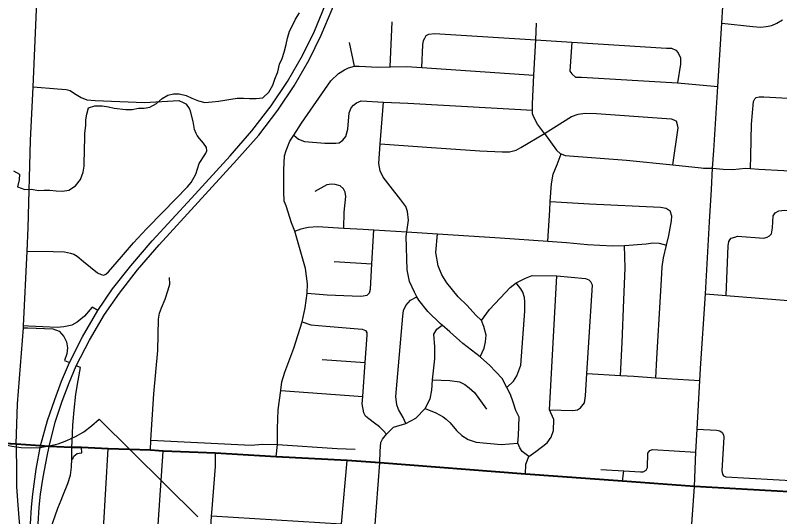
# Model space of a CAD drawing. Extents: x 114604 to 551442, y 316898 to 567001.
# Drawn here: x 206347 to 213125, y 422538 to 426984 of the extents above; entities that cross this region are included whole.
import ezdxf

# ---------------------------------------------------------------- set-up
doc = ezdxf.new("R2010")
doc.units = 0
for name, color, linetype in [('GE_P_Alignment_100_Cardinal_Points', 7, 'Continuous'), ('GE_P_Alignment_500_Bearings', 7, 'Continuous'), ('GE_P_Alignment_500_Cardinal_Points', 7, 'Continuous'), ('GE_P_Alignment_500_Distances', 7, 'Continuous'), ('GE_P_Alignment_500_Stations', 7, 'Continuous'), ('PM_P_Cells', 7, 'Continuous')]:
    doc.layers.add(name, color=color, linetype=linetype)

msp = doc.modelspace()

# ---------------------------------------------------------------- linework, layer by layer
at = {"layer": 'GE_P_Alignment_100_Cardinal_Points'}
for p, q in [((209671.2, 426528.1), (209689.9, 426927.3)), ((209354.7, 426533.1), (209309.7, 426741.4)), ((209175.1, 424802), (209509.6, 424778.8)), ((209068.3, 423931.4), (209450.2, 423904.8)), ((208702, 423656.1), (209427.5, 423602.2)), ((211537.6, 422956.8), (211743.7, 422944.4)), ((208087.6, 422544.5), (209240.7, 422473.8))]:
    msp.add_line(p, q, dxfattribs=at)
for points in [[(206462, 425099.3), (206483.4, 425874.8), (206504.9, 426349), (206542.4, 427173.5), (206545.4, 427240.7), (206559.6, 427910.7), (206654.6, 430070.6), (206655.4, 430088.7), (206649, 431560), (206665.8, 432796.5)], [(212420.1, 423795.5), (212423.8, 423852), (212465.9, 424512.9), (212503, 425151.2), (212520.9, 425439.6), (212529.9, 425629.7), (212541.8, 425786.1), (212575.9, 426353.2), (212611.8, 426914.3), (212655.9, 427655.9), (212688.4, 428206.6), (212723.4, 428768.5), (212747.1, 429210.5), (212813.5, 430349.1), (212821.7, 430541), (212867.2, 431445.9), (212909.5, 432208.4), (212922.6, 432466.4)], [(211039.1, 425936.2), (210976.6, 426019.6), (210944.3, 426079.6), (210934.2, 426109.6), (210933.3, 426142.1), (210931.8, 426199.8), (210945, 426453.8), (210961.3, 426766), (210969, 426913.8)], [(212611.8, 426914.3), (212885.6, 426883.5), (212953.9, 426879.1), (213006, 426884.8), (213054.3, 426894.6), (213100.6, 426914.3), (213148.9, 426944.1)], [(209950.6, 426521.8), (209961.4, 426721.7), (209967.2, 426759.8), (209977.2, 426781.9), (209991.1, 426804), (210013.1, 426816.1), (210063.2, 426822.3), (210961.3, 426766), (211281.4, 426745.9), (212120.7, 426693.3), (212164.8, 426691.4), (212203, 426675.5), (212225.1, 426649.5), (212245.3, 426607.5), (212245.6, 426549.4), (212219.9, 426385.1)], [(211281.4, 426745.9), (211263.4, 426489.7), (211281.6, 426463.7), (211315.8, 426435.8), (211367.9, 426436), (212219.9, 426385.1), (212575.9, 426353.2)], [(208660.2, 423069.6), (208671.7, 423178.3), (208671.7, 423318.4), (208677.1, 423486.8), (208702, 423656.1), (208702.5, 423659.4), (208710.2, 423733.6), (208735.9, 423819.9), (208817.2, 424032.8), (208890.3, 424264.9), (208916.1, 424390), (208934.3, 424518.6), (208937.3, 424602.7), (208920.7, 424739), (208827.2, 425069.5), (208794.8, 425143.6), (208748.1, 425293.8), (208731.9, 425335.8), (208727.5, 425422.1), (208726.8, 425614.6), (208734.3, 425738.9), (208750.2, 425785), (208781.9, 425867.4), (208815.8, 425920.2), (208883.6, 426026.1), (209144.7, 426402), (209212.6, 426468.4), (209266.6, 426500.7), (209302.6, 426516.9), (209354.7, 426533.1)], [(209354.7, 426533.1), (209394.8, 426531.3), (209563.2, 426523.8), (209671.2, 426528.1), (209675.5, 426528.2), (209819.8, 426530.7), (209950.6, 426521.8), (210945, 426453.8)], [(206504.9, 426349), (206721.1, 426333.2), (206799.3, 426325.5), (206833.4, 426315.6), (206873.6, 426291.7), (206931.9, 426253.8), (206980.1, 426233.9), (207054.3, 426228.1), (207493.5, 426209.7), (207796.1, 426228.8), (207836.3, 426210.9), (207864.4, 426194.9)], [(208815.8, 425920.2), (208858, 425885.7), (208910.2, 425865.8), (209092.8, 425848.5), (209189, 425848.8), (209219.1, 425852.9), (209251, 425875.1), (209276.9, 425909.3), (209294.7, 425975.5), (209308.2, 426119.9), (209326.1, 426164.1), (209346, 426188.2), (209374, 426208.3), (209414.1, 426224.5), (209610.8, 426214.8), (209829.1, 426204), (210621.2, 426160.7), (210933.3, 426142.1)], [(210871, 422914.4), (210874.5, 423003.5), (210901.9, 423070.5), (210840.3, 423116), (210820.5, 423149.3), (210802.5, 423190.1), (210808.6, 423257.8), (210815.8, 423419.4), (210784.2, 423478.3), (210761.8, 423554.4), (210737.5, 423622.5), (210707.2, 423678.6), (210705.2, 423682.5), (210664.8, 423762.6), (210552, 423882.5), (210475.6, 423950.5), (210469.2, 423955.3), (210314.7, 424072.2), (210200, 424176.1), (210131.1, 424236.2), (210117.5, 424247.9), (210004.8, 424357.8), (209924.3, 424457.8), (209908.6, 424487.2), (209885.9, 424529.9), (209841.4, 424621.9), (209820.9, 424728.2), (209813.8, 425022.9), (209819.2, 425063.5), (209833.2, 425167.3), (209824.9, 425243.5), (209808.7, 425289.5), (209766.4, 425347.5), (209669.7, 425469.5), (209609.2, 425549.5), (209582.9, 425603.6), (209570.6, 425669.7), (209583.5, 425844.6), (209610.8, 426214.8)], [(212864.8, 425624.2), (212869.9, 425736.8), (212876.1, 426017.8), (212893.6, 426218.3), (212905.9, 426242.3), (212916, 426254.3)], [(212916, 426254.3), (212942.1, 426262.1), (212984.3, 426259.7), (213196, 426248.1)], [(207131.3, 424680.8), (207148.9, 424688.4), (207173.5, 424709.9), (207290, 424841.4), (207396.1, 424966.2), (207511.9, 425088.9), (207659.7, 425241.8), (207875.3, 425463.1), (207905.3, 425501.3), (207949.1, 425573.7), (207962.9, 425623.8), (207976.8, 425670), (208026.6, 425746.4), (208036.6, 425762.5), (208041.5, 425772.5), (208046.5, 425782.6), (208042.4, 425810.6), (208016.1, 425850.6), (207981.9, 425890.6), (207959.8, 425916.6), (207949.6, 425936.6), (207937.5, 425970.7), (207923.1, 426042.8), (207900.7, 426132.9), (207892.6, 426157), (207864.4, 426194.9)], [(209583.5, 425844.6), (209995.1, 425815.6), (210466.3, 425781.1), (210662.8, 425771.8), (210729, 425774), (210787.1, 425788.3), (210829.1, 425810.5), (211039.1, 425936.2), (211279.1, 426086.8), (211339.1, 426107.1), (211399.2, 426117.3), (211499.5, 426111.6), (212161.3, 426065.8), (212187.4, 426055.9), (212209.5, 426043.9)], [(212176.5, 425656.5), (212223.8, 425985.8), (212217.6, 426011.9), (212209.5, 426043.9)], [(211039.1, 425936.2), (211146.3, 425786.8), (211180.2, 425756.4), (211186, 425754.2), (211222.2, 425740), (211765.8, 425699.5), (212176.5, 425656.5), (212429.6, 425630)], [(211070.4, 424980), (211085.9, 425256), (211090.9, 425332.8), (211101, 425488.6), (211116.7, 425574.9), (211150.5, 425661.2), (211186, 425754.2)], [(212429.6, 425630), (212450.7, 425628.7), (212529.9, 425629.7), (212624.2, 425618.3), (212708.5, 425617.7), (212820.9, 425626.8), (212864.8, 425624.2), (212939.3, 425619.8), (213161.6, 425607.3), (213479, 425589.4), (214151.6, 425561.1)], [(209260.1, 425097.3), (209263.6, 425237.5), (209277.1, 425377.9), (209270.9, 425416), (209256.8, 425444), (209226.6, 425472), (209182.4, 425483.8), (209152.3, 425485.7), (209110.2, 425481.6), (209002.2, 425421)], [(211090.9, 425332.8), (211438.6, 425311.4), (212068.2, 425283.5), (212118.3, 425273.7), (212152.5, 425249.8)], [(212693.8, 425007.6), (212726.1, 425017.4), (212752.2, 425025.2), (212984.9, 425007.3), (213015, 425015.1), (213035.2, 425027), (213053.4, 425046.9), (213061.8, 425099), (213066.6, 425205.3), (213084.9, 425231.3), (213117.2, 425251.1), (213169.4, 425254.7), (213404.7, 425239.1), (213882.9, 425207.6), (214095.6, 425193.8), (214128.1, 425196.9), (214183.1, 425215.3)], [(212027.8, 423770.1), (212035.4, 423941.9), (212069.3, 424489.5), (212076.7, 424639.9), (212082.3, 424752.2), (212096, 424834.5), (212121.6, 424945.4), (212141.3, 425031.1), (212164.9, 425161.5), (212168.7, 425203.7), (212152.5, 425249.8)], [(206354.1, 423179.7), (206367.5, 423537.9), (206420.1, 424213.9), (206421.2, 424229.2), (206451, 424892.2), (206462, 425099.3)], [(208827.2, 425069.5), (208881.2, 425089.7), (208917.3, 425099.9), (208947.3, 425106), (209025.5, 425110.3), (209260.1, 425097.3), (209432.6, 425087.7), (209527.1, 425081.8), (209819.2, 425063.5), (210090.6, 425046.5), (210645.8, 425011.8), (211070.4, 424980), (211233.4, 424967.8), (211421.9, 424950.4), (211530.2, 424944.7), (211644.5, 424939.1), (211748.5, 424943.9), (211786.8, 424945.6), (211941.1, 424956.2), (212001.2, 424966.5), (212057.4, 424962.7), (212121.6, 424945.4)], [(209467, 424502.3), (209486.9, 424522.4), (209496.8, 424556.5), (209509.6, 424778.8), (209527.1, 425081.8)], [(210469.2, 423955.3), (210503.3, 424030.7), (210517.1, 424088.9), (210522.9, 424147.1), (210502.6, 424223.2), (210480.3, 424277.3), (210432, 424325.3), (210353.5, 424411.2), (210275, 424487.1), (210174.3, 424611.1), (210129.9, 424681.1), (210095.5, 424763.2), (210077, 424881.5), (210090.6, 425046.5)], [(212649.2, 424497.7), (212667.3, 424939.6), (212673.6, 424977.7), (212683.7, 424993.6), (212693.8, 425007.6)], [(211713.1, 423791), (211728.1, 424083.2), (211742.6, 424460.3), (211753.6, 424741), (211748.5, 424943.9)], [(206451, 424892.2), (206683.9, 424889.9), (206783.2, 424885.8), (206838.1, 424873.9), (206865.9, 424864.4), (206896, 424848.4), (206952.4, 424800.5), (207077.1, 424698.7), (207107.2, 424684.8), (207131.3, 424680.8)], [(207544.8, 423127), (207548.2, 423217.5), (207575.8, 423627.3), (207612.4, 424012.4), (207617.3, 424289.2), (207625.2, 424341.3), (207643, 424389.5), (207676.8, 424467.8), (207702.5, 424550.1), (207716.4, 424600.3), (207714.1, 424658.5)], [(210480.3, 424277.3), (210552.1, 424373.8), (210693.9, 424524.7), (210733.8, 424571), (210789.2, 424611.5), (210871.8, 424653.7), (210929.8, 424675.9), (211147.5, 424673), (211403.1, 424649.6), (211433.2, 424637.6), (211451.3, 424621.6)], [(210901.9, 423070.5), (210962.8, 423116.9), (211062.5, 423194.2), (211099.7, 423243.2), (211118.8, 423301.8), (211123.6, 423400.7), (211083.4, 423483.9), (211147.5, 424673)], [(210705.2, 423682.5), (210765.1, 423738.9), (210793, 423787.2), (210828.7, 423881.5), (210864.9, 424358.9), (210864.6, 424443.1), (210862.4, 424481.2), (210848.2, 424527.3), (210829.5, 424556.9), (210789.2, 424611.5)], [(211083.4, 423483.9), (211291.4, 423480.1), (211333.5, 423484.3), (211359.5, 423504.4), (211395.4, 423546.7), (211403.2, 423610.8), (211415.6, 423806.5), (211465.5, 424589.6), (211451.3, 424621.6)], [(208934.3, 424518.6), (209112.1, 424505), (209408.9, 424492.1), (209432.9, 424496.2), (209467, 424502.3)], [(212465.9, 424512.9), (212649.2, 424497.7), (213861.4, 424402.1), (214400.9, 424391.2)], [(209810.9, 423363.3), (209786, 423416.6), (209745.6, 423488.7), (209731.4, 423528.7), (209721.1, 423604.9), (209782.5, 424314.9), (209790.3, 424367.1), (209810.1, 424411.3), (209850.1, 424457.5), (209908.6, 424487.2)], [(208890.3, 424264.9), (208968.8, 424237.8), (209103.2, 424228.3), (209422.1, 424199.4), (209451.6, 424187.8), (209462.2, 424177.4)], [(209639.2, 423270.7), (209610, 423301.7), (209575.8, 423333.6), (209531.6, 423367.6), (209481.3, 423405.5), (209451.1, 423429.4), (209439, 423457.5), (209422.7, 423537.6), (209427.5, 423602.2), (209450.2, 423904.8), (209468.4, 424147.4), (209468.2, 424167), (209462.2, 424177.4)], [(209580.3, 423015.5), (209583, 423117.7), (209589.5, 423195.8), (209603.5, 423224.3), (209639.2, 423270.7), (209702, 423331.4), (209810.9, 423363.3), (209900, 423410.8), (209980.7, 423497.8), (210026.4, 423582), (210040, 423660.1), (210045.3, 423750.4), (210066.4, 423936.9), (210065.7, 424043.3), (210057.8, 424156.7), (210085.8, 424199.5), (210131.1, 424236.2)], [(211415.6, 423806.5), (211713.1, 423791), (211831.5, 423784.8), (212027.8, 423770.1), (212416.8, 423744.3)], [(212368.9, 422805.5), (212381.4, 423109.4), (212393, 423314.4), (212416.8, 423744.3), (212420.1, 423795.5)], [(210045.3, 423750.4), (210199.7, 423744.9), (210286, 423733.2), (210334.2, 423711.3), (210370.4, 423681.4), (210418.7, 423639.4), (210525.5, 423491.4)], [(209980.7, 423497.8), (210076.6, 423457.7), (210140.9, 423423.9), (210167, 423403.9), (210203.2, 423370), (210259.6, 423302), (210307.9, 423258), (210362.2, 423222.1), (210433.2, 423198), (210654.7, 423178.7), (210802.5, 423190.1)], [(212393, 423314.4), (212564.1, 423306.1), (212594.5, 423298.5), (212615.4, 423285.6), (212626.9, 423263.1), (212628.8, 423243.2), (212611.8, 422943.5), (212616.4, 422914.9), (212626.9, 422899.4), (212647.8, 422891.7), (213275.8, 422855.2), (214164.3, 422825.4)], [(207548.2, 423217.5), (208438.6, 423172.4), (208538, 423180.7), (208671.7, 423178.3), (209202.6, 423143.7), (209359.7, 423135.6)], [(206945.8, 418261.7), (206966.6, 418860.4), (206969.7, 418912.5), (206969.4, 418924.5), (206968.7, 418964.6), (206930, 419518.7), (206879.4, 420241.8), (206890.8, 420274.1), (206896.1, 420291), (206898.4, 420298.3), (206923.9, 420326.8), (206982.5, 420402.1), (207003.7, 420446.5), (207007.1, 420480.7), (207018, 420541), (207038.3, 420883.8), (207088.1, 421720.7), (207171.6, 423138.2)], [(207486.9, 420497.5), (207509.2, 420854.2), (207561.2, 421684.5), (207659, 423118.1)], [(207991, 420067.5), (207974, 420111.5), (207959, 420165.4), (207950.4, 420199.3), (207943.4, 420253.3), (207959.3, 420478.1), (207982.2, 420821), (208031.6, 421561.9), (208036.6, 421648.3), (208054.5, 421963.1), (208071.4, 422260.6), (208087.6, 422544.5), (208089.3, 422573.4), (208123.8, 422983), (208121.7, 423101.3)], [(211731.6, 422854.2), (211743.7, 422944.4), (211889.9, 422934.3), (211915, 422935.9), (211941.3, 422950), (211952.3, 422973.7), (211955.6, 423100.4), (211973.5, 423124.2), (211995.7, 423132.7), (212381.4, 423109.4)], [(209209.9, 422113.3), (209240.7, 422473.8), (209290.3, 423034.9)], [(209251.9, 417516.6), (209293.5, 418118.3), (209352.4, 419180.6), (209382.6, 419714.4), (209427.6, 420512.5), (209454.2, 420982.9), (209470.9, 421279.1), (209497.1, 421743.2), (209516.4, 422083.8), (209535.9, 422428.9), (209580.3, 423015.5)], [(212651.9, 420731.9), (212663.6, 420941.2), (212669.8, 421052.3), (212678, 421238.2), (212683.9, 421356.3), (212682.5, 421453.5), (212674.9, 421537.6), (212661.4, 421609.6), (212644, 421679.4), (212619.6, 421752.6), (212519, 421975.8), (212449.4, 422115.9), (212379.7, 422262.1), (212355.7, 422340.1), (212346.7, 422383.4), (212343.9, 422419.9), (212345.2, 422472.8), (212368.9, 422805.5)]]:
    msp.add_lwpolyline(points, dxfattribs=at)
at = {"layer": 'GE_P_Alignment_500_Bearings'}
for p, q in [((205730.5, 423218.9), (206354.1, 423179.7)), ((206354.1, 423179.7), (206571.9, 423166.3))]:
    msp.add_line(p, q, dxfattribs=at)
for points in [[(206571.9, 423166.3), (206646.9, 423161.6), (206847.1, 423152.6), (206934.8, 423150.5), (207171.6, 423138.2)], [(207171.6, 423138.2), (207544.8, 423127), (207659, 423118.1), (208121.7, 423101.3), (208660.2, 423069.6), (209290.3, 423034.9), (209580.3, 423015.5), (210871, 422914.4), (211731.6, 422854.2), (212368.9, 422805.5), (213259.8, 422756.2), (214160.8, 422723.8), (215114.7, 422690.3), (216143.7, 422641.2), (216564.5, 422611.5), (216713.6, 422606.8), (217874.7, 422539.2), (218988.2, 422460.7), (219182.5, 422444)]]:
    msp.add_lwpolyline(points, dxfattribs=at)
at = {"layer": 'GE_P_Alignment_500_Cardinal_Points'}
msp.add_line((207965.9, 422537.6), (207089.5, 423401.5), dxfattribs=at)
for points in [[(207078.2, 424366.4), (207029.7, 424396.1), (206961.8, 424315.3), (206894.9, 424262.2), (206847.1, 424237.3)], [(206420.1, 424213.9), (206459.2, 424212.3), (206680.7, 424202.7), (206737.3, 424181.7), (206777.7, 424134.4), (206801, 424089.6), (206810.6, 424035.8), (206803.1, 423982.5), (206784.7, 423922.7), (206827.2, 423903.7)], [(206847.1, 424237.3), (206836.5, 424231.7), (206776.9, 424220.4), (206719.4, 424216.7), (206463.6, 424227.4), (206421.2, 424229.2)], [(206847.1, 423152.6), (206852.2, 423208.9), (206858, 423350.3), (206867.7, 423482.4), (206882.7, 423625.2), (206903.3, 423744.8), (206926.3, 423859.5), (206887.2, 423876.9)], [(206354.1, 423179.7), (206353.9, 423143.5), (206358.7, 422962), (206358.8, 422801.5), (206370.5, 422640.5), (206382.5, 422491), (206409.1, 422269.4), (206477.1, 422268.8)], [(206753.1, 422683.7), (206769.1, 422724.2), (206813, 422833.5), (206836.6, 422907.3), (206846.6, 422975.7), (206849.4, 423052), (206849.7, 423119), (206847.1, 423152.6)], [(206849.4, 423052), (206856.1, 423051.8), (206865.1, 423073.7), (206880.5, 423087.5), (206895, 423096.7), (206913.1, 423101.4), (206936.7, 423104.3), (206934.8, 423150.5)], [(206659.4, 422427.9), (206725.1, 422612.9), (206753.1, 422683.7)]]:
    msp.add_lwpolyline(points, dxfattribs=at)
msp.add_arc((206475.9, 424018.5), 870.2, 225.98679, 314.8408, dxfattribs=at)
at = {"layer": 'GE_P_Alignment_500_Distances'}
for points in [[(205729.3, 423221.7), (206352.9, 423182.5), (206570.7, 423169.1), (206645.7, 423164.5), (206845.9, 423155.5), (206933.6, 423153.3), (207170.4, 423141.1), (207543.6, 423129.9), (207657.8, 423120.9), (208120.5, 423104.2), (208659, 423072.4), (209289.1, 423037.7), (209579.1, 423018.4), (210869.8, 422917.2), (211730.4, 422857), (212367.7, 422808.3), (213258.6, 422759)], [(213258.6, 422759), (212367.7, 422808.3), (211730.4, 422857), (210869.8, 422917.2), (209579.1, 423018.4), (209289.1, 423037.7), (208659, 423072.4), (208120.5, 423104.2), (207657.8, 423120.9), (207543.6, 423129.9), (207170.4, 423141.1), (206933.6, 423153.3), (206845.9, 423155.5), (206645.7, 423164.5), (206570.7, 423169.1), (206352.9, 423182.5), (205729.3, 423221.7)]]:
    msp.add_lwpolyline(points, dxfattribs=at)
at = {"layer": 'GE_P_Alignment_500_Stations'}
for points in [[(206629.6, 423074.1), (206646.9, 423161.6), (206702.1, 423377), (206762.7, 423563.4), (206825.8, 423724.8), (206887.2, 423876.9), (207004.9, 424102.5), (207138.7, 424329.3), (207270.3, 424520.6), (207431, 424726.5), (207622.6, 424947.4), (207968.8, 425326.6), (208312.4, 425701.7), (208505.8, 425920.9), (208676.1, 426143.2), (208821.2, 426359.7), (208953, 426589.1), (209060.3, 426806.9), (209156.1, 427037.7), (209228.2, 427256.1), (209293.7, 427484.2), (209351.5, 427760.6), (209387.3, 428019.6), (209392.7, 428103.2)], [(206482, 422473.8), (206491.9, 422621.5), (206502.6, 422738), (206531.8, 422960.1), (206571.9, 423166.3), (206632.9, 423389.3), (206696.4, 423577.4), (206756.7, 423738.8), (206827.2, 423903.7), (206942.6, 424132.8), (207078.2, 424366.4), (207209.8, 424557.8), (207370.4, 424763.6), (207562.1, 424984.5), (207908.2, 425363.7), (208251.9, 425738.8), (208445.2, 425958), (208615.6, 426180.4), (208760.6, 426396.8), (208892.4, 426626.2), (208999.8, 426844), (209095.6, 427074.8)], [(206749.5, 418567.7), (206681, 419801.7), (206649.8, 420354.5), (206616.8, 420909.6), (206570.3, 421732.7), (206551.5, 422034.1), (206545, 422268.2), (206549.9, 422473.2), (206559.9, 422620.9), (206570.6, 422737.4), (206593.2, 422889.3), (206629.6, 423074.1)]]:
    msp.add_lwpolyline(points, dxfattribs=at)
at = {"layer": 'PM_P_Cells'}
msp.add_lwpolyline([(206330.7, 425605.9), (206384.7, 425575.7), (206380.6, 425523.5), (206366.4, 425463.4), (206430.4, 425439.2), (206490.5, 425443.1), (206552.5, 425430.9), (206604.5, 425432.8), (206654.5, 425432.7), (206710.6, 425428.6), (206766.6, 425424.4), (206820.6, 425434.3), (206880.7, 425472.3), (206924.9, 425528.4), (206949, 425592.5), (206959.1, 425646.7), (206957.3, 425700.8), (206959.4, 425753), (206959.5, 425819.1), (206963.6, 425871.3), (206963.7, 425939.5), (206971.9, 426005.6), (206974, 426057.8), (206980.1, 426107.9), (206996.2, 426164), (207052.3, 426180), (207118.3, 426181.8), (207172.3, 426171.7), (207224.3, 426161.5), (207328.4, 426149.3), (207382.4, 426147.2), (207438.4, 426159.1), (207488.5, 426161), (207540.5, 426168.9), (207598.6, 426202.9), (207650.7, 426246.9), (207700.8, 426274.8), (207750.9, 426286.8), (207800.9, 426288.7), (207860.9, 426272.5), (207912.9, 426248.3), (207972.9, 426224.1), (208028.9, 426212), (208092.9, 426215.8), (208149, 426221.7), (208205, 426231.7), (208257.1, 426239.6), (208315.1, 426249.5), (208371.2, 426249.3), (208425.2, 426247.2), (208483.2, 426247.1), (208543.3, 426253), (208595.4, 426303), (208631.5, 426363.1), (208647.7, 426417.2), (208673.8, 426483.3), (208689.9, 426549.5), (208712.1, 426601.6), (208730.2, 426657.7), (208748.3, 426723.9), (208760.4, 426782), (208778.6, 426842.1), (208808.7, 426898.2), (208830.8, 426950.3), (208866.9, 427004.4)], dxfattribs=at)

doc.saveas('drawing.dxf')
